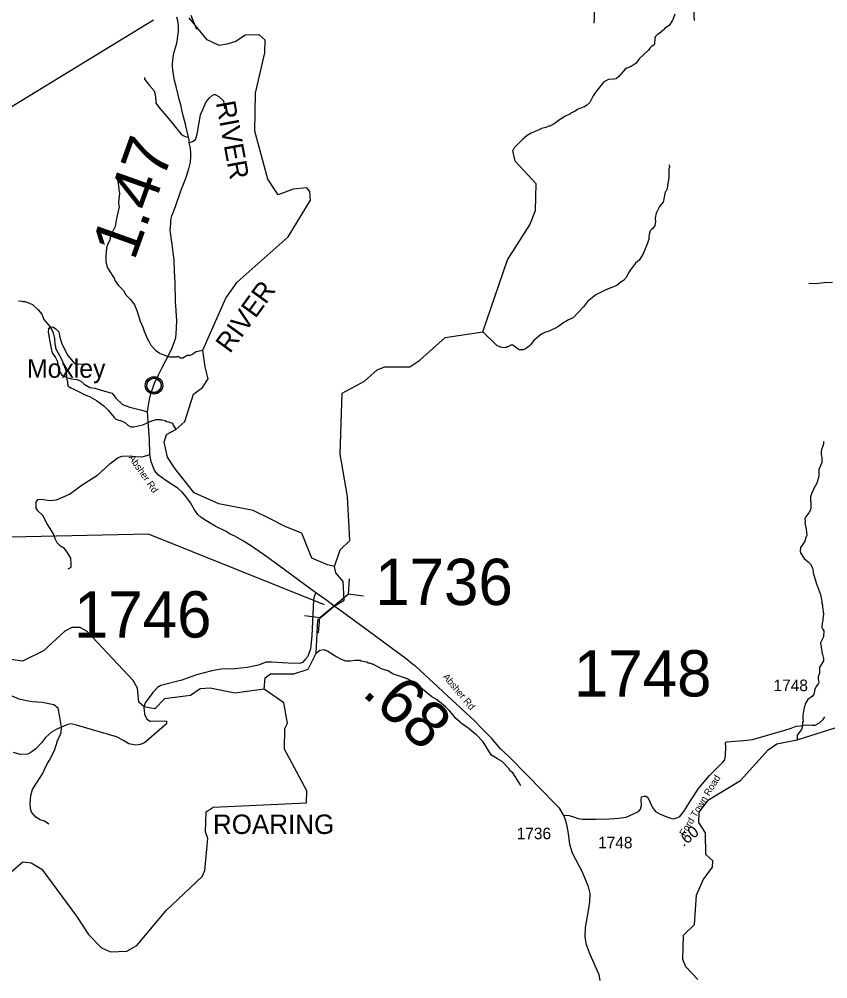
# Model space of a CAD drawing. Extents: x 1248224 to 1454986, y 825081 to 985870.
# Drawn here: x 1380779 to 1389518, y 939215 to 949582 of the extents above; entities that cross this region are included whole.
import ezdxf

# ---------------------------------------------------------------- set-up
doc = ezdxf.new("R2010")
doc.units = 0
for name, color, linetype in [('Exist Civil Demographics Community CELL', 7, 'Continuous'), ('Exist Civil Demographics Community Label', 7, 'Continuous'), ('Exist Hydrographic Creek Single Shore', 7, 'Continuous'), ('Exist Hydrographic Misc Water Feature', 7, 'Continuous'), ('Exist Hydrographic River Shore', 7, 'Continuous'), ('Exist Hydrographic River Shore Label', 7, 'Continuous'), ('Exist Road Non-System Type 51', 7, 'Continuous'), ('Exist Road Secondary Mileage Hundredths English Label', 7, 'Continuous'), ('Exist Road Secondary Structure Culvert CELL', 7, 'Continuous'), ('Exist Road Secondary Structure Culvert Number Label', 7, 'Continuous'), ('Exist Road Secondary Type 41 Attributed', 7, 'Continuous'), ('Exist Road Secondary Type 51 Attributed', 7, 'Continuous'), ('Exist Road Secondary Type 51 Label', 7, 'Continuous'), ('Exist Road Secondary Type 51 Number Label', 7, 'Continuous')]:
    doc.layers.add(name, color=color, linetype=linetype)

msp = doc.modelspace()

# ---------------------------------------------------------------- linework, layer by layer
at = {"layer": 'Exist Civil Demographics Community CELL'}
msp.add_lwpolyline([(1382158, 945638), (1382159, 945644), (1382161, 945650), (1382164, 945658), (1382167, 945663), (1382170, 945669), (1382174, 945674), (1382178, 945679), (1382182, 945683), (1382188, 945688), (1382193, 945691), (1382198, 945694), (1382203, 945697), (1382209, 945699), (1382214, 945701), (1382219, 945702), (1382223, 945703), (1382228, 945703), (1382234, 945704), (1382238, 945704), (1382244, 945703), (1382249, 945703), (1382254, 945702), (1382259, 945700), (1382264, 945698), (1382271, 945695), (1382277, 945692), (1382282, 945688), (1382287, 945684), (1382290, 945681), (1382295, 945677), (1382298, 945672), (1382301, 945667), (1382305, 945662), (1382307, 945657), (1382309, 945652), (1382311, 945647), (1382312, 945643), (1382313, 945637), (1382314, 945632), (1382314, 945626), (1382314, 945620), (1382313, 945614), (1382312, 945609), (1382311, 945603), (1382309, 945597), (1382306, 945592), (1382303, 945586), (1382300, 945581), (1382297, 945576), (1382292, 945571), (1382287, 945566), (1382282, 945562), (1382277, 945559), (1382273, 945556), (1382266, 945553), (1382259, 945550), (1382253, 945549), (1382246, 945547), (1382242, 945547), (1382237, 945547), (1382232, 945547), (1382227, 945547), (1382222, 945548), (1382216, 945549), (1382211, 945550), (1382206, 945552), (1382201, 945554), (1382198, 945557), (1382191, 945561), (1382185, 945565), (1382180, 945569), (1382176, 945574), (1382173, 945578), (1382170, 945582), (1382166, 945589), (1382164, 945593), (1382162, 945597), (1382159, 945605), (1382158, 945612), (1382157, 945617), (1382157, 945624), (1382157, 945628), (1382157, 945635)], close=True, dxfattribs=at)
for centre, radius in [((1382236, 945626), 94.3), ((1382235, 945626), 76.7)]:
    msp.add_circle(centre, radius, dxfattribs=at)
at = {"layer": 'Exist Hydrographic Creek Single Shore'}
msp.add_lwpolyline([(1388114, 939208), (1387983, 939346), (1387951, 939422), (1387957, 939687), (1388076, 939803), (1388099, 940118), (1388169, 940284), (1388272, 940423), (1388274, 940489), (1388200, 940559), (1388197, 940792), (1388124, 940902), (1388126, 941017), (1388229, 941149), (1388575, 941359), (1388874, 941688), (1388967, 941752), (1389186, 941797), (1389881, 942016)], dxfattribs=at)
at = {"layer": 'Exist Hydrographic Misc Water Feature'}
for points in [[(1387866, 949636), (1387840, 949569), (1387835, 949566), (1387803, 949513), (1387754, 949483), (1387752, 949475), (1387705, 949434), (1387678, 949417), (1387656, 949394), (1387647, 949378), (1387646, 949314), (1387642, 949306), (1387611, 949287), (1387595, 949271), (1387578, 949249), (1387479, 949155), (1387445, 949107), (1387392, 949072), (1387346, 949053), (1387329, 949042), (1387259, 948963), (1387229, 948938), (1387205, 948933), (1387149, 948930), (1387096, 948907), (1387010, 948799), (1386982, 948754), (1386945, 948683), (1386914, 948654), (1386889, 948636), (1386873, 948633), (1386819, 948610), (1386780, 948585), (1386740, 948566), (1386736, 948560), (1386679, 948534), (1386677, 948530), (1386618, 948495), (1386562, 948452), (1386512, 948426), (1386504, 948426), (1386472, 948411), (1386424, 948400), (1386391, 948385), (1386375, 948381), (1386310, 948351), (1386270, 948324), (1386217, 948281), (1386128, 948192), (1386114, 948164)], [(1384187, 943670), (1384249, 943849), (1384351, 943949), (1384328, 944426), (1384246, 944884), (1384268, 945543), (1384512, 945673), (1384648, 945795), (1384732, 945826), (1384999, 945827), (1385109, 945900), (1385381, 946144), (1385791, 946205), (1386057, 946981), (1386298, 947360), (1386360, 947517), (1386366, 947802), (1386138, 948047), (1386114, 948164)], [(1387802, 948010), (1387806, 947982), (1387801, 947966), (1387799, 947862), (1387795, 947854), (1387794, 947822), (1387790, 947814), (1387780, 947750), (1387766, 947721), (1387759, 947715), (1387753, 947677), (1387737, 947607), (1387700, 947560), (1387662, 947485), (1387651, 947437), (1387654, 947393), (1387647, 947353), (1387628, 947322), (1387612, 947310), (1387599, 947295), (1387588, 947255), (1387585, 947223), (1387587, 947215), (1387570, 947163), (1387519, 947041), (1387478, 946978), (1387441, 946947), (1387387, 946876), (1387371, 946852), (1387337, 946791), (1387308, 946760), (1387292, 946748), (1387284, 946746), (1387239, 946707), (1387117, 946658), (1387011, 946605), (1386921, 946531), (1386879, 946476), (1386766, 946355), (1386714, 946333), (1386685, 946315)], [(1381842, 947850), (1381852, 947782), (1381852, 947766), (1381856, 947758), (1381855, 947734), (1381862, 947702), (1381861, 947662), (1381857, 947654), (1381852, 947590), (1381859, 947554), (1381832, 947430), (1381817, 947343), (1381780, 947272), (1381771, 947240), (1381763, 947224), (1381758, 947200), (1381733, 947145), (1381724, 947113), (1381717, 947020), (1381716, 946961), (1381735, 946897), (1381773, 946836), (1381775, 946828), (1381806, 946783), (1381817, 946757), (1381852, 946704), (1381899, 946657), (1381907, 946652), (1381932, 946604), (1381983, 946554), (1382025, 946495), (1382051, 946435), (1382085, 946320), (1382115, 946255), (1382131, 946211), (1382157, 946142), (1382172, 946110), (1382176, 946110), (1382201, 946062), (1382251, 946008), (1382293, 945979), (1382295, 945973), (1382350, 945951)], [(1380770, 946541), (1380810, 946536), (1380818, 946532), (1380842, 946531), (1380874, 946522), (1380921, 946499), (1380984, 946443), (1381023, 946394), (1381045, 946338), (1381109, 946262), (1381131, 946228), (1381146, 946195), (1381160, 946131), (1381163, 946075), (1381170, 946043), (1381170, 946027), (1381235, 945909), (1381258, 945858), (1381257, 945852), (1381267, 945828)], [(1386685, 946315), (1386673, 946308), (1386665, 946306), (1386600, 946259), (1386576, 946246), (1386487, 946206), (1386465, 946201), (1386422, 946180), (1386392, 946156), (1386342, 946110), (1386305, 946063), (1386291, 946049), (1386250, 946020), (1386226, 946009), (1386186, 946010), (1386170, 946018), (1386115, 946059), (1386091, 946060), (1386059, 946041), (1386051, 946041), (1386035, 946033), (1385995, 946034), (1385979, 946039), (1385939, 946056), (1385791, 946205)], [(1382350, 945951), (1382404, 945936), (1382476, 945934), (1382484, 945938), (1382500, 945937), (1382523, 945925), (1382547, 945924), (1382596, 945951), (1382628, 945954), (1382644, 945960), (1382693, 945993), (1382709, 945996), (1382763, 946007)], [(1381267, 945828), (1381280, 945796), (1381287, 945764), (1381294, 945692), (1381300, 945662), (1381300, 945643), (1381310, 945619), (1381318, 945611), (1381337, 945598), (1381371, 945586), (1381506, 945518), (1381537, 945505), (1381616, 945463), (1381695, 945407), (1381742, 945358), (1381804, 945279), (1381821, 945264), (1381851, 945250), (1381875, 945245), (1381907, 945232), (1381922, 945224), (1381954, 945197), (1381977, 945182), (1381993, 945178), (1382017, 945177), (1382114, 945199), (1382219, 945248), (1382227, 945248), (1382259, 945259), (1382299, 945258), (1382307, 945254), (1382323, 945254), (1382355, 945245), (1382371, 945237), (1382395, 945232), (1382410, 945224), (1382434, 945219), (1382443, 945195), (1382470, 945150)], [(1389475, 945019), (1389470, 945012), (1389470, 944996), (1389461, 944964), (1389449, 944932), (1389446, 944908), (1389447, 944876), (1389451, 944868), (1389454, 944840), (1389453, 944792), (1389425, 944725), (1389420, 944723), (1389422, 944654), (1389404, 944577), (1389368, 944513), (1389341, 944455), (1389332, 944423), (1389331, 944377), (1389335, 944363), (1389333, 944299), (1389329, 944283), (1389314, 944251), (1389275, 944204), (1389271, 944188), (1389272, 944148), (1389269, 944141), (1389284, 944072), (1389290, 944000), (1389285, 943995), (1389264, 943937), (1389223, 943874), (1389218, 943834), (1389224, 943816), (1389262, 943757), (1389305, 943720), (1389329, 943695), (1389350, 943662), (1389361, 943618), (1389360, 943602), (1389394, 943482), (1389439, 943368), (1389453, 943292), (1389452, 943276), (1389460, 943252), (1389459, 943228), (1389463, 943220), (1389466, 943175), (1389470, 943167), (1389469, 943119), (1389465, 943111), (1389464, 943087), (1389455, 943056), (1389454, 943012), (1389460, 942996), (1389473, 942975), (1389472, 942911), (1389438, 942844), (1389457, 942731)], [(1383426, 942343), (1383108, 942300), (1382842, 942354), (1382734, 942347), (1382632, 942277), (1382348, 942240), (1382245, 942133), (1382128, 942152), (1382072, 942202), (1382058, 942354), (1382010, 942437), (1381512, 942966), (1381438, 943010), (1381347, 943012), (1381271, 942970), (1381041, 942758), (1380813, 942645), (1380664, 942667)], [(1383990, 942734), (1384029, 942765), (1384076, 942774), (1384115, 942755), (1384210, 942692), (1384257, 942667), (1384305, 942652), (1384361, 942651), (1384407, 942657), (1384465, 942656), (1384473, 942652), (1384536, 942638), (1384552, 942630), (1384560, 942630), (1384592, 942617), (1384599, 942613)], [(1389457, 942731), (1389459, 942718), (1389470, 942675), (1389470, 942651), (1389428, 942580), (1389426, 942516), (1389413, 942477), (1389413, 942453), (1389417, 942445), (1389420, 942416), (1389415, 942401), (1389395, 942377), (1389374, 942338), (1389373, 942322), (1389365, 942290), (1389352, 942268), (1389301, 942231), (1389274, 942184), (1389274, 942176), (1389266, 942160), (1389257, 942128), (1389247, 942065), (1389246, 942019), (1389250, 941997), (1389245, 941989), (1389245, 941957), (1389240, 941949), (1389240, 941933), (1389232, 941909), (1389188, 941846), (1389186, 941797)], [(1386200, 941301), (1386183, 941333), (1386112, 941439), (1386086, 941463), (1386069, 941488), (1385999, 941562), (1385947, 941591), (1385884, 941632), (1385853, 941673), (1385823, 941730), (1385792, 941777), (1385722, 941850), (1385694, 941869), (1385643, 941914), (1385545, 941985), (1385542, 941990), (1385496, 942026), (1385492, 942038), (1385432, 942106), (1385385, 942155), (1385322, 942209), (1385287, 942233), (1385239, 942261), (1385138, 942343), (1385078, 942387), (1385047, 942415), (1384976, 942455), (1384968, 942455), (1384952, 942464), (1384813, 942511), (1384766, 942544), (1384703, 942562), (1384599, 942613)]]:
    msp.add_lwpolyline(points, dxfattribs=at)
at = {"layer": 'Exist Hydrographic River Shore'}
for points in [[(1384187, 943670), (1384112, 943688), (1383940, 943759), (1383832, 944029), (1383661, 944098), (1383485, 944187), (1383308, 944274), (1382937, 944346), (1382671, 944465), (1382464, 944723), (1382380, 944852), (1382347, 945013), (1382371, 945097), (1382470, 945150), (1382568, 945236), (1382661, 945531), (1382760, 945602), (1382820, 945697), (1382789, 945826), (1382763, 946007), (1383013, 946570), (1383133, 946741), (1383686, 947232), (1383927, 947628), (1383921, 947720), (1383888, 947760), (1383738, 947747), (1383578, 947684), (1383465, 947854), (1383326, 948372), (1383334, 948782), (1383435, 949220), (1383438, 949355), (1383372, 949415), (1383222, 949409), (1383121, 949341), (1383022, 949311), (1382941, 949298), (1382809, 949360), (1382616, 949598)], [(1384182, 943242), (1384290, 943307), (1384279, 943507), (1384202, 943601), (1384187, 943670)], [(1383426, 942343), (1383436, 942467), (1383496, 942509), (1383746, 942510), (1383901, 942562), (1383990, 942734), (1384007, 943093), (1384182, 943242)], [(1380691, 940372), (1380818, 940478), (1380910, 940469), (1381025, 940398), (1381398, 939892), (1381528, 939695), (1381667, 939551), (1381766, 939507), (1381941, 939513), (1382051, 939576), (1382367, 939954), (1382758, 940321), (1382785, 940386), (1382817, 940730), (1382793, 940803), (1382798, 941019), (1382874, 941070), (1383884, 941115), (1383887, 941247), (1383646, 941695), (1383650, 941921), (1383677, 941977), (1383640, 942197), (1383426, 942343)]]:
    msp.add_lwpolyline(points, dxfattribs=at)
at = {"layer": 'Exist Road Non-System Type 51'}
for points in [[(1387901, 950666), (1387941, 950591), (1388004, 950384), (1388048, 950157), (1388085, 950035), (1388093, 949994), (1388074, 949753), (1388071, 949623), (1388074, 949567)], [(1386955, 950473), (1386947, 950387), (1386962, 950261), (1386951, 950168), (1386933, 950068), (1386925, 950005), (1386933, 949957), (1386981, 949853), (1386988, 949753), (1386992, 949586), (1386988, 949538)], [(1382132, 948954), (1382132, 948936), (1382185, 948871), (1382239, 948808), (1382248, 948769), (1382257, 948700), (1382257, 948676), (1382302, 948615), (1382394, 948509), (1382529, 948341), (1382551, 948324), (1382585, 948313), (1382607, 948307)], [(1382615, 948248), (1382659, 948263), (1382684, 948283), (1382693, 948305), (1382702, 948339), (1382724, 948465), (1382738, 948550), (1382798, 948691), (1382834, 948734), (1382867, 948762), (1382885, 948769), (1382897, 948769)], [(1382897, 948769), (1382938, 948747), (1382987, 948700), (1382996, 948615)], [(1389567, 946738), (1389482, 946735), (1389412, 946726), (1389314, 946724)], [(1381094, 946235), (1381091, 946206), (1381102, 946136), (1381123, 946026), (1381134, 945978), (1381172, 945927), (1381190, 945892), (1381206, 945801), (1381220, 945766), (1381239, 945737), (1381295, 945710), (1381343, 945697), (1381405, 945691), (1381445, 945670), (1381480, 945638), (1381544, 945605), (1381598, 945595), (1381702, 945563), (1381782, 945541), (1381825, 945487), (1381895, 945418), (1381973, 945391), (1382106, 945359), (1382166, 945340)], [(1381094, 946235), (1381118, 946257), (1381148, 946254), (1381180, 946235), (1381209, 946203), (1381217, 946147), (1381239, 946074), (1381306, 945949), (1381364, 945879), (1381383, 945863), (1381421, 945857), (1381512, 945860)], [(1381627, 944655), (1381763, 944784), (1381849, 944848), (1381892, 944861), (1381978, 944864), (1382034, 944859), (1382112, 944856), (1382190, 944879)], [(1381307, 943645), (1381342, 943661), (1381342, 943696), (1381336, 943758), (1381304, 943814), (1381267, 943865), (1381224, 943889), (1381189, 943924), (1381168, 943970), (1381151, 944023), (1381114, 944079), (1381082, 944130), (1381036, 944219), (1380980, 944270), (1380964, 944299), (1380961, 944364), (1380980, 944393), (1381020, 944396), (1381106, 944382), (1381181, 944388), (1381323, 944452), (1381459, 944550), (1381627, 944655)], [(1381236, 941934), (1381216, 942064), (1381200, 942139), (1381154, 942174), (1381119, 942182), (1381028, 942201), (1380919, 942209), (1380857, 942219), (1380779, 942238), (1380677, 942281)], [(1389053, 941902), (1389121, 941922), (1389174, 941943), (1389220, 941948), (1389284, 941960), (1389348, 941954), (1389380, 941954), (1389427, 941980), (1389468, 942015), (1389485, 942045)], [(1381098, 940886), (1381052, 940918), (1381007, 940934), (1380959, 940961), (1380913, 941017), (1380902, 941054), (1380897, 941113), (1380905, 941194), (1380924, 941261), (1380951, 941306), (1381026, 941424), (1381079, 941529), (1381106, 941577), (1381162, 941682), (1381192, 941786), (1381232, 941872), (1381236, 941934)]]:
    msp.add_lwpolyline(points, dxfattribs=at)
at = {"layer": 'Exist Road Secondary Structure Culvert CELL'}
for p, q in [((1382699, 949470), (1382636, 949624)), ((1384345, 943536), (1384334, 943370)), ((1384027, 943118), (1384334, 943370)), ((1384499, 943349), (1384334, 943370)), ((1383862, 943139), (1384027, 943118)), ((1384015, 942952), (1384027, 943118))]:
    msp.add_line(p, q, dxfattribs=at)
at = {"layer": 'Exist Road Secondary Structure Culvert Number Label'}
msp.add_line((1382230, 949572), (1376320, 945965), dxfattribs=at)
msp.add_lwpolyline([(1384080, 943257), (1382176, 944019), (1378366, 943937)], dxfattribs=at)
at = {"layer": 'Exist Road Secondary Type 41 Attributed'}
msp.add_lwpolyline([(1386663, 940978), (1386690, 940983), (1386722, 940981), (1386768, 940964), (1386819, 940947), (1386870, 940938), (1387014, 940940), (1387158, 940943), (1387258, 940949), (1387338, 940962), (1387419, 940996), (1387470, 941023), (1387495, 941049), (1387503, 941087), (1387499, 941144), (1387504, 941180), (1387533, 941190), (1387556, 941188), (1387573, 941173), (1387597, 941120), (1387624, 941065), (1387654, 941023), (1387705, 940993), (1387806, 940955), (1387845, 940945), (1387885, 940955), (1387917, 940970), (1387963, 941023), (1388032, 941138), (1388123, 941273), (1388240, 941411), (1388382, 941555), (1388404, 941581), (1388412, 941628), (1388414, 941721), (1388412, 941768), (1388427, 941777), (1388515, 941784), (1388611, 941788), (1388702, 941799), (1389053, 941902)], dxfattribs=at)
at = {"layer": 'Exist Road Secondary Type 51 Attributed'}
for points in [[(1383016, 944049), (1382897, 944107), (1382795, 944166), (1382744, 944200), (1382711, 944232), (1382675, 944280), (1382632, 944356), (1382583, 944423), (1382539, 944473), (1382496, 944512), (1382364, 944597), (1382286, 944657), (1382242, 944706), (1382204, 944803), (1382190, 944879), (1382188, 945041), (1382177, 945188), (1382166, 945340), (1382181, 945433), (1382192, 945490), (1382198, 945519), (1382204, 945549), (1382223, 945596), (1382241, 945649), (1382286, 945741), (1382320, 945812), (1382365, 945895), (1382423, 946008), (1382452, 946089), (1382470, 946144), (1382474, 946186), (1382478, 946243), (1382482, 946327), (1382468, 946537), (1382464, 946738), (1382459, 946855), (1382455, 946982), (1382445, 947032), (1382431, 947148), (1382412, 947302), (1382416, 947372), (1382416, 947401), (1382421, 947428), (1382430, 947457), (1382467, 947559), (1382526, 947727), (1382576, 947854), (1382612, 947965), (1382630, 948038), (1382634, 948094), (1382634, 948135), (1382632, 948188), (1382615, 948248), (1382616, 948275), (1382607, 948307), (1382602, 948341), (1382591, 948382), (1382575, 948450), (1382555, 948527), (1382537, 948602), (1382524, 948658), (1382507, 948717), (1382498, 948765), (1382477, 948856), (1382459, 948920), (1382445, 948990), (1382439, 949035), (1382434, 949072), (1382436, 949099), (1382439, 949136), (1382443, 949170), (1382450, 949215), (1382473, 949287), (1382482, 949322), (1382488, 949371), (1382492, 949401), (1382501, 949450), (1382502, 949511), (1382493, 949563), (1382484, 949605)], [(1383986, 943384), (1383673, 943617), (1383560, 943698), (1383420, 943798), (1383290, 943888), (1383202, 943942), (1383108, 943998), (1383060, 944020), (1383016, 944049)], [(1383986, 943384), (1383967, 943346), (1383958, 943311), (1383943, 942919), (1383928, 942779), (1383898, 942698), (1383867, 942660), (1383841, 942633), (1383811, 942620), (1383684, 942624), (1383506, 942637), (1383443, 942635), (1383364, 942605), (1383241, 942578), (1383107, 942565), (1382963, 942562), (1382861, 942544), (1382695, 942499), (1382536, 942442), (1382309, 942384), (1382273, 942362), (1382222, 942309), (1382139, 942196), (1382127, 942148), (1382134, 942074), (1382159, 942019), (1382193, 942000), (1382346, 942003), (1382371, 941998), (1382371, 941971), (1382133, 941765), (1382088, 941746), (1382040, 941740), (1381965, 941755), (1381906, 941791), (1381830, 941829), (1381400, 941956), (1381342, 941968), (1381292, 941960), (1381180, 941909), (1381128, 941879), (1381064, 941822), (1381021, 941763), (1380960, 941701), (1380905, 941659), (1380873, 941642), (1380790, 941640), (1380719, 941659)], [(1384182, 943242), (1384102, 943302), (1383986, 943384)], [(1386663, 940978), (1386618, 941059), (1386563, 941112), (1386271, 941411), (1386075, 941614), (1385981, 941698), (1385885, 941810), (1385783, 941914), (1385701, 942002), (1385062, 942591), (1385029, 942615), (1384960, 942671), (1384813, 942779), (1384617, 942924), (1384456, 943043), (1384309, 943151), (1384243, 943199), (1384182, 943242)], [(1387057, 939198), (1387045, 939259), (1386948, 939478), (1386909, 939583), (1386895, 939664), (1386899, 939771), (1386932, 939953), (1386946, 940048), (1386948, 940135), (1386930, 940210), (1386867, 940368), (1386759, 940572), (1386729, 940667), (1386715, 940785), (1386696, 940882), (1386678, 940943), (1386663, 940978)]]:
    msp.add_lwpolyline(points, dxfattribs=at)

# ---------------------------------------------------------------- texts
at = {"layer": 'Exist Civil Demographics Community Label'}
msp.add_text('Moxley', height=200, dxfattribs=at).set_placement((1380864, 945709))
at = {"layer": 'Exist Hydrographic River Shore Label'}
for rotation, p in [(280.4619, (1382904, 948681)), (53.9919, (1383056, 945963))]:
    msp.add_text('RIVER', height=210, rotation=rotation, dxfattribs=at).set_placement(p)
msp.add_text('ROARING', height=210, dxfattribs=at).set_placement((1382873, 940780))
at = {"layer": 'Exist Road Secondary Mileage Hundredths English Label'}
for s, height, rotation, p in [('1.47', 500, 70.3905, (1382023, 946963)), ('.68', 500, 317.2992, (1384470, 942290)), ('.60', 125, 39.5577, (1387957, 940636))]:
    msp.add_text(s, height=height, rotation=rotation, dxfattribs=at).set_placement(p)
at = {"layer": 'Exist Road Secondary Type 51 Label'}
for s, rotation, p in [('Absher Rd', 304.6419, (1381957, 944845)), ('Absher Rd', 309.8192, (1385353, 942476)), ('Ford Town Road', 58.6407, (1387972, 940751))]:
    msp.add_text(s, height=75, rotation=rotation, dxfattribs=at).set_placement(p)
at = {"layer": 'Exist Road Secondary Type 51 Number Label'}
for s, height, p in [('1736', 500, (1384626, 943253)), ('1746', 500, (1381370, 942902)), ('1748', 500, (1386773, 942265)), ('1748', 125, (1388931, 942323)), ('1736', 125, (1386155, 940723)), ('1748', 125, (1387035, 940624))]:
    msp.add_text(s, height=height, dxfattribs=at).set_placement(p)

doc.saveas('drawing.dxf')
